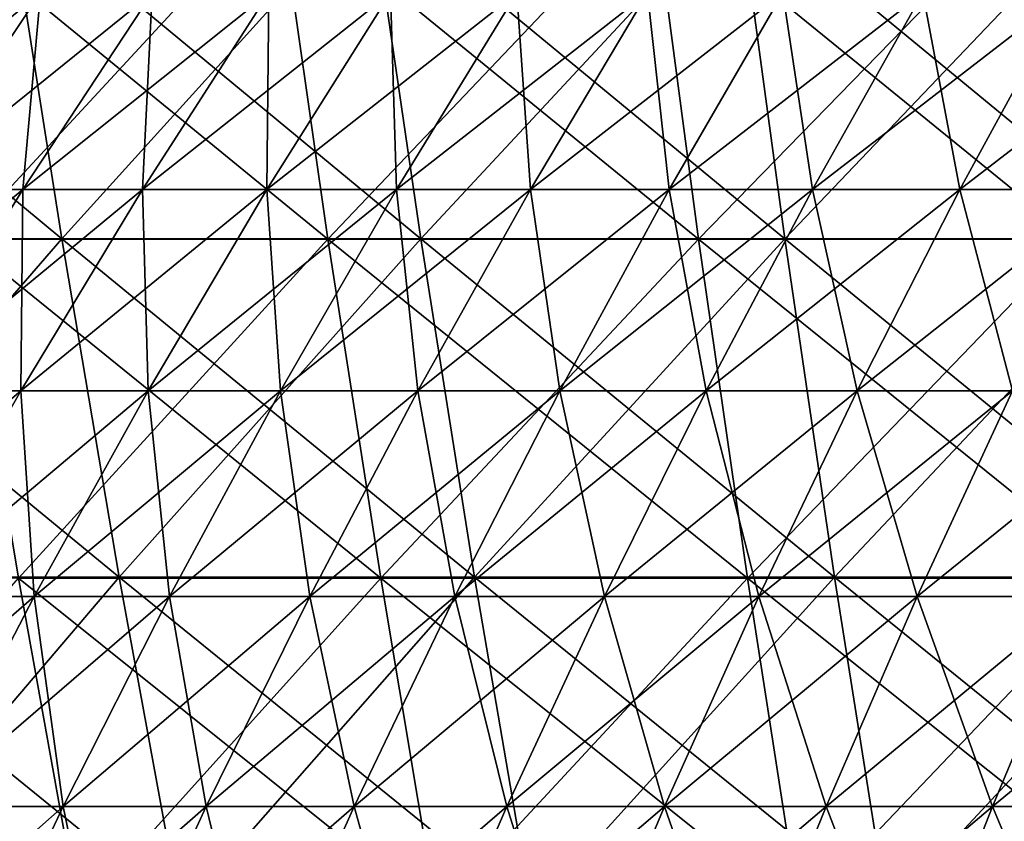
# Model space of a CAD drawing. Header units: millimetres. Extents: x -125 to 125, y -45 to 4025.
# Tile 403 of 656: x -48 to -39, y 3975 to 3982. Entities that reach past the tile are written whole.
import ezdxf

# ---------------------------------------------------------------- set-up
doc = ezdxf.new("R2010")
doc.units = ezdxf.units.MM
doc.header["$LTSCALE"] = 6.999206
for name, color, linetype in [('21', 7, 'CONTINUOUS'), ('22', 7, 'CONTINUOUS'), ('23', 7, 'CONTINUOUS'), ('24', 7, 'CONTINUOUS'), ('26', 7, 'CONTINUOUS'), ('27', 7, 'CONTINUOUS')]:
    doc.layers.add(name, color=color, linetype=linetype)

msp = doc.modelspace()

# ---------------------------------------------------------------- linework, layer by layer
at = {"layer": '21', "color": 7, "linetype": 'CONTINUOUS'}
for points in [[(-48.7671, 3980.1548, 105.9985), (-45.4797, 3980.1548, 107.45), (-49.2415, 3983.2282, 107.0299), (-48.7671, 3980.1548, 105.9985)], [(-49.2415, 3983.2282, 107.0299), (-45.4797, 3980.1548, 107.45), (-45.9222, 3983.2282, 108.4955), (-49.2415, 3983.2282, 107.0299)], [(-45.4797, 3980.1548, 107.45), (-42.1492, 3980.1548, 108.7996), (-45.9222, 3983.2282, 108.4955), (-45.4797, 3980.1548, 107.45)], [(-45.9222, 3983.2282, 108.4955), (-42.1492, 3980.1548, 108.7996), (-42.5593, 3983.2282, 109.8582), (-45.9222, 3983.2282, 108.4955)], [(-42.1492, 3980.1548, 108.7996), (-38.7787, 3980.1548, 110.046), (-42.5593, 3983.2282, 109.8582), (-42.1492, 3980.1548, 108.7996)], [(-42.5593, 3983.2282, 109.8582), (-38.7787, 3980.1548, 110.046), (-39.156, 3983.2282, 111.1167), (-42.5593, 3983.2282, 109.8582)], [(-48.2591, 3977.1122, 104.8943), (-45.0059, 3977.1122, 106.3307), (-48.7671, 3980.1548, 105.9985), (-48.2591, 3977.1122, 104.8943)], [(-48.7671, 3980.1548, 105.9985), (-45.0059, 3977.1122, 106.3307), (-45.4797, 3980.1548, 107.45), (-48.7671, 3980.1548, 105.9985)], [(-45.0059, 3977.1122, 106.3307), (-41.7101, 3977.1122, 107.6663), (-45.4797, 3980.1548, 107.45), (-45.0059, 3977.1122, 106.3307)], [(-45.4797, 3980.1548, 107.45), (-41.7101, 3977.1122, 107.6663), (-42.1492, 3980.1548, 108.7996), (-45.4797, 3980.1548, 107.45)], [(-41.7101, 3977.1122, 107.6663), (-38.3748, 3977.1122, 108.8997), (-42.1492, 3980.1548, 108.7996), (-41.7101, 3977.1122, 107.6663)], [(-42.1492, 3980.1548, 108.7996), (-38.3748, 3977.1122, 108.8997), (-38.7787, 3980.1548, 110.046), (-42.1492, 3980.1548, 108.7996)], [(-50.8893, 3974.1025, 102.1994), (-47.7179, 3974.1025, 103.7181), (-51.4664, 3977.1122, 103.3584), (-50.8893, 3974.1025, 102.1994)], [(-51.4664, 3977.1122, 103.3584), (-47.7179, 3974.1025, 103.7181), (-48.2591, 3977.1122, 104.8943), (-51.4664, 3977.1122, 103.3584)], [(-47.7179, 3974.1025, 103.7181), (-44.5013, 3974.1025, 105.1384), (-48.2591, 3977.1122, 104.8943), (-47.7179, 3974.1025, 103.7181)], [(-48.2591, 3977.1122, 104.8943), (-44.5013, 3974.1025, 105.1384), (-45.0059, 3977.1122, 106.3307), (-48.2591, 3977.1122, 104.8943)], [(-44.5013, 3974.1025, 105.1384), (-41.2424, 3974.1025, 106.4589), (-45.0059, 3977.1122, 106.3307), (-44.5013, 3974.1025, 105.1384)], [(-45.0059, 3977.1122, 106.3307), (-41.2424, 3974.1025, 106.4589), (-41.7101, 3977.1122, 107.6663), (-45.0059, 3977.1122, 106.3307)], [(-41.2424, 3974.1025, 106.4589), (-37.9444, 3974.1025, 107.6785), (-41.7101, 3977.1122, 107.6663), (-41.2424, 3974.1025, 106.4589)], [(-41.7101, 3977.1122, 107.6663), (-37.9444, 3974.1025, 107.6785), (-38.3748, 3977.1122, 108.8997), (-41.7101, 3977.1122, 107.6663)]]:
    msp.add_3dface(points, dxfattribs=at)
at = {"layer": '22', "color": 7, "linetype": 'CONTINUOUS'}
for points in [[(-45.9222, 3983.2282, -108.4955), (-48.7671, 3980.1548, -105.9985), (-49.2415, 3983.2282, -107.0299), (-45.9222, 3983.2282, -108.4955)], [(-45.4797, 3980.1548, -107.45), (-48.7671, 3980.1548, -105.9985), (-45.9222, 3983.2282, -108.4955), (-45.4797, 3980.1548, -107.45)], [(-42.5593, 3983.2282, -109.8582), (-45.4797, 3980.1548, -107.45), (-45.9222, 3983.2282, -108.4955), (-42.5593, 3983.2282, -109.8582)], [(-42.1492, 3980.1548, -108.7996), (-45.4797, 3980.1548, -107.45), (-42.5593, 3983.2282, -109.8582), (-42.1492, 3980.1548, -108.7996)], [(-39.156, 3983.2282, -111.1167), (-42.1492, 3980.1548, -108.7996), (-42.5593, 3983.2282, -109.8582), (-39.156, 3983.2282, -111.1167)], [(-38.7787, 3980.1548, -110.046), (-42.1492, 3980.1548, -108.7996), (-39.156, 3983.2282, -111.1167), (-38.7787, 3980.1548, -110.046)], [(-45.4797, 3980.1548, -107.45), (-48.2591, 3977.1122, -104.8943), (-48.7671, 3980.1548, -105.9985), (-45.4797, 3980.1548, -107.45)], [(-45.0059, 3977.1122, -106.3307), (-48.2591, 3977.1122, -104.8943), (-45.4797, 3980.1548, -107.45), (-45.0059, 3977.1122, -106.3307)], [(-42.1492, 3980.1548, -108.7996), (-45.0059, 3977.1122, -106.3307), (-45.4797, 3980.1548, -107.45), (-42.1492, 3980.1548, -108.7996)], [(-41.7101, 3977.1122, -107.6663), (-45.0059, 3977.1122, -106.3307), (-42.1492, 3980.1548, -108.7996), (-41.7101, 3977.1122, -107.6663)], [(-38.7787, 3980.1548, -110.046), (-41.7101, 3977.1122, -107.6663), (-42.1492, 3980.1548, -108.7996), (-38.7787, 3980.1548, -110.046)], [(-38.3748, 3977.1122, -108.8997), (-41.7101, 3977.1122, -107.6663), (-38.7787, 3980.1548, -110.046), (-38.3748, 3977.1122, -108.8997)], [(-47.7179, 3974.1025, -103.7181), (-50.8893, 3974.1025, -102.1994), (-48.2591, 3977.1122, -104.8943), (-47.7179, 3974.1025, -103.7181)], [(-45.0059, 3977.1122, -106.3307), (-47.7179, 3974.1025, -103.7181), (-48.2591, 3977.1122, -104.8943), (-45.0059, 3977.1122, -106.3307)], [(-44.5013, 3974.1025, -105.1384), (-47.7179, 3974.1025, -103.7181), (-45.0059, 3977.1122, -106.3307), (-44.5013, 3974.1025, -105.1384)], [(-41.7101, 3977.1122, -107.6663), (-44.5013, 3974.1025, -105.1384), (-45.0059, 3977.1122, -106.3307), (-41.7101, 3977.1122, -107.6663)], [(-41.2424, 3974.1025, -106.4589), (-44.5013, 3974.1025, -105.1384), (-41.7101, 3977.1122, -107.6663), (-41.2424, 3974.1025, -106.4589)], [(-38.3748, 3977.1122, -108.8997), (-41.2424, 3974.1025, -106.4589), (-41.7101, 3977.1122, -107.6663), (-38.3748, 3977.1122, -108.8997)], [(-37.9444, 3974.1025, -107.6785), (-41.2424, 3974.1025, -106.4589), (-38.3748, 3977.1122, -108.8997), (-37.9444, 3974.1025, -107.6785)]]:
    msp.add_3dface(points, dxfattribs=at)
at = {"layer": '23', "color": 7, "linetype": 'CONTINUOUS'}
for points in [[(-51.0525, 3980.158, -102.5272), (-47.871, 3980.158, -104.0508), (-51.5671, 3983.2267, -103.5607), (-51.0525, 3980.158, -102.5272)], [(-51.5671, 3983.2267, -103.5607), (-47.871, 3980.158, -104.0508), (-48.3535, 3983.2267, -105.0996), (-51.5671, 3983.2267, -103.5607)], [(-47.871, 3980.158, -104.0508), (-44.644, 3980.158, -105.4756), (-48.3535, 3983.2267, -105.0996), (-47.871, 3980.158, -104.0508)], [(-48.3535, 3983.2267, -105.0996), (-44.644, 3980.158, -105.4756), (-45.094, 3983.2267, -106.5388), (-48.3535, 3983.2267, -105.0996)], [(-44.644, 3980.158, -105.4756), (-41.3747, 3980.158, -106.8004), (-45.094, 3983.2267, -106.5388), (-44.644, 3980.158, -105.4756)], [(-45.094, 3983.2267, -106.5388), (-41.3747, 3980.158, -106.8004), (-41.7918, 3983.2267, -107.877), (-45.094, 3983.2267, -106.5388)], [(-41.3747, 3980.158, -106.8004), (-38.0662, 3980.158, -108.0239), (-41.7918, 3983.2267, -107.877), (-41.3747, 3980.158, -106.8004)], [(-41.7918, 3983.2267, -107.877), (-38.0662, 3980.158, -108.0239), (-38.4499, 3983.2267, -109.1128), (-41.7918, 3983.2267, -107.877)], [(-50.5016, 3977.1211, -101.4209), (-47.3544, 3977.1211, -102.928), (-51.0525, 3980.158, -102.5272), (-50.5016, 3977.1211, -101.4209)], [(-51.0525, 3980.158, -102.5272), (-47.3544, 3977.1211, -102.928), (-47.871, 3980.158, -104.0508), (-51.0525, 3980.158, -102.5272)], [(-47.3544, 3977.1211, -102.928), (-44.1623, 3977.1211, -104.3375), (-47.871, 3980.158, -104.0508), (-47.3544, 3977.1211, -102.928)], [(-47.871, 3980.158, -104.0508), (-44.1623, 3977.1211, -104.3375), (-44.644, 3980.158, -105.4756), (-47.871, 3980.158, -104.0508)], [(-44.1623, 3977.1211, -104.3375), (-40.9282, 3977.1211, -105.648), (-44.644, 3980.158, -105.4756), (-44.1623, 3977.1211, -104.3375)], [(-44.644, 3980.158, -105.4756), (-40.9282, 3977.1211, -105.648), (-41.3747, 3980.158, -106.8004), (-44.644, 3980.158, -105.4756)], [(-40.9282, 3977.1211, -105.648), (-37.6554, 3977.1211, -106.8582), (-41.3747, 3980.158, -106.8004), (-40.9282, 3977.1211, -105.648)], [(-41.3747, 3980.158, -106.8004), (-37.6554, 3977.1211, -106.8582), (-38.0662, 3980.158, -108.0239), (-41.3747, 3980.158, -106.8004)], [(-49.9148, 3974.1183, -100.2425), (-46.8042, 3974.1183, -101.7321), (-50.5016, 3977.1211, -101.4209), (-49.9148, 3974.1183, -100.2425)], [(-50.5016, 3977.1211, -101.4209), (-46.8042, 3974.1183, -101.7321), (-47.3544, 3977.1211, -102.928), (-50.5016, 3977.1211, -101.4209)], [(-46.8042, 3974.1183, -101.7321), (-43.6491, 3974.1183, -103.1252), (-47.3544, 3977.1211, -102.928), (-46.8042, 3974.1183, -101.7321)], [(-47.3544, 3977.1211, -102.928), (-43.6491, 3974.1183, -103.1252), (-44.1623, 3977.1211, -104.3375), (-47.3544, 3977.1211, -102.928)], [(-43.6491, 3974.1183, -103.1252), (-40.4527, 3974.1183, -104.4205), (-44.1623, 3977.1211, -104.3375), (-43.6491, 3974.1183, -103.1252)], [(-44.1623, 3977.1211, -104.3375), (-40.4527, 3974.1183, -104.4205), (-40.9282, 3977.1211, -105.648), (-44.1623, 3977.1211, -104.3375)], [(-40.4527, 3974.1183, -104.4205), (-37.2179, 3974.1183, -105.6167), (-40.9282, 3977.1211, -105.648), (-40.4527, 3974.1183, -104.4205)], [(-40.9282, 3977.1211, -105.648), (-37.2179, 3974.1183, -105.6167), (-37.6554, 3977.1211, -106.8582), (-40.9282, 3977.1211, -105.648)]]:
    msp.add_3dface(points, dxfattribs=at)
at = {"layer": '24', "color": 7, "linetype": 'CONTINUOUS'}
for points in [[(-47.871, 3980.158, 104.0508), (-51.0525, 3980.158, 102.5272), (-48.3535, 3983.2267, 105.0996), (-47.871, 3980.158, 104.0508)], [(-45.094, 3983.2267, 106.5388), (-47.871, 3980.158, 104.0508), (-48.3535, 3983.2267, 105.0996), (-45.094, 3983.2267, 106.5388)], [(-44.644, 3980.158, 105.4756), (-47.871, 3980.158, 104.0508), (-45.094, 3983.2267, 106.5388), (-44.644, 3980.158, 105.4756)], [(-41.7918, 3983.2267, 107.877), (-44.644, 3980.158, 105.4756), (-45.094, 3983.2267, 106.5388), (-41.7918, 3983.2267, 107.877)], [(-41.3747, 3980.158, 106.8004), (-44.644, 3980.158, 105.4756), (-41.7918, 3983.2267, 107.877), (-41.3747, 3980.158, 106.8004)], [(-38.4499, 3983.2267, 109.1128), (-41.3747, 3980.158, 106.8004), (-41.7918, 3983.2267, 107.877), (-38.4499, 3983.2267, 109.1128)], [(-38.0662, 3980.158, 108.0239), (-41.3747, 3980.158, 106.8004), (-38.4499, 3983.2267, 109.1128), (-38.0662, 3980.158, 108.0239)], [(-47.871, 3980.158, 104.0508), (-50.5016, 3977.1211, 101.4209), (-51.0525, 3980.158, 102.5272), (-47.871, 3980.158, 104.0508)], [(-47.3544, 3977.1211, 102.928), (-50.5016, 3977.1211, 101.4209), (-47.871, 3980.158, 104.0508), (-47.3544, 3977.1211, 102.928)], [(-44.644, 3980.158, 105.4756), (-47.3544, 3977.1211, 102.928), (-47.871, 3980.158, 104.0508), (-44.644, 3980.158, 105.4756)], [(-44.1623, 3977.1211, 104.3375), (-47.3544, 3977.1211, 102.928), (-44.644, 3980.158, 105.4756), (-44.1623, 3977.1211, 104.3375)], [(-41.3747, 3980.158, 106.8004), (-44.1623, 3977.1211, 104.3375), (-44.644, 3980.158, 105.4756), (-41.3747, 3980.158, 106.8004)], [(-40.9282, 3977.1211, 105.648), (-44.1623, 3977.1211, 104.3375), (-41.3747, 3980.158, 106.8004), (-40.9282, 3977.1211, 105.648)], [(-38.0662, 3980.158, 108.0239), (-40.9282, 3977.1211, 105.648), (-41.3747, 3980.158, 106.8004), (-38.0662, 3980.158, 108.0239)], [(-37.6554, 3977.1211, 106.8582), (-40.9282, 3977.1211, 105.648), (-38.0662, 3980.158, 108.0239), (-37.6554, 3977.1211, 106.8582)], [(-47.3544, 3977.1211, 102.928), (-49.9148, 3974.1183, 100.2425), (-50.5016, 3977.1211, 101.4209), (-47.3544, 3977.1211, 102.928)], [(-46.8042, 3974.1183, 101.7321), (-49.9148, 3974.1183, 100.2425), (-47.3544, 3977.1211, 102.928), (-46.8042, 3974.1183, 101.7321)], [(-44.1623, 3977.1211, 104.3375), (-46.8042, 3974.1183, 101.7321), (-47.3544, 3977.1211, 102.928), (-44.1623, 3977.1211, 104.3375)], [(-43.6491, 3974.1183, 103.1252), (-46.8042, 3974.1183, 101.7321), (-44.1623, 3977.1211, 104.3375), (-43.6491, 3974.1183, 103.1252)], [(-40.9282, 3977.1211, 105.648), (-43.6491, 3974.1183, 103.1252), (-44.1623, 3977.1211, 104.3375), (-40.9282, 3977.1211, 105.648)], [(-40.4527, 3974.1183, 104.4205), (-43.6491, 3974.1183, 103.1252), (-40.9282, 3977.1211, 105.648), (-40.4527, 3974.1183, 104.4205)], [(-37.6554, 3977.1211, 106.8582), (-40.4527, 3974.1183, 104.4205), (-40.9282, 3977.1211, 105.648), (-37.6554, 3977.1211, 106.8582)], [(-37.2179, 3974.1183, 105.6167), (-40.4527, 3974.1183, 104.4205), (-37.6554, 3977.1211, 106.8582), (-37.2179, 3974.1183, 105.6167)]]:
    msp.add_3dface(points, dxfattribs=at)
at = {"layer": '26', "color": 7, "linetype": 'CONTINUOUS'}
for points in [[(-49.2486, 3980.6022, 32.6333), (-48.2203, 3980.6022, 34.1344), (-48.0617, 3982.3672, 31.8468), (-49.2486, 3980.6022, 32.6333)], [(-49.0196, 3982.3672, 30.3517), (-49.2486, 3980.6022, 32.6333), (-48.0617, 3982.3672, 31.8468), (-49.0196, 3982.3672, 30.3517)], [(-48.2203, 3980.6022, 34.1344), (-47.1463, 3980.6022, 35.6032), (-47.0582, 3982.3672, 33.3118), (-48.2203, 3980.6022, 34.1344)], [(-48.0617, 3982.3672, 31.8468), (-48.2203, 3980.6022, 34.1344), (-47.0582, 3982.3672, 33.3118), (-48.0617, 3982.3672, 31.8468)], [(-47.1463, 3980.6022, 35.6032), (-46.0275, 3980.6022, 37.0382), (-46.01, 3982.3672, 34.7451), (-47.1463, 3980.6022, 35.6032)], [(-47.0582, 3982.3672, 33.3118), (-47.1463, 3980.6022, 35.6032), (-46.01, 3982.3672, 34.7451), (-47.0582, 3982.3672, 33.3118)], [(-46.0275, 3980.6022, 37.0382), (-44.8651, 3980.6022, 38.438), (-44.9182, 3982.3672, 36.1455), (-46.0275, 3980.6022, 37.0382)], [(-46.01, 3982.3672, 34.7451), (-46.0275, 3980.6022, 37.0382), (-44.9182, 3982.3672, 36.1455), (-46.01, 3982.3672, 34.7451)], [(-44.9182, 3982.3672, 36.1455), (-44.8651, 3980.6022, 38.438), (-43.7838, 3982.3672, 37.5117), (-44.9182, 3982.3672, 36.1455)], [(-44.8651, 3980.6022, 38.438), (-43.6601, 3980.6022, 39.8014), (-43.7838, 3982.3672, 37.5117), (-44.8651, 3980.6022, 38.438)], [(-43.7838, 3982.3672, 37.5117), (-43.6601, 3980.6022, 39.8014), (-42.6079, 3982.3672, 38.8422), (-43.7838, 3982.3672, 37.5117)], [(-43.6601, 3980.6022, 39.8014), (-42.4137, 3980.6022, 41.1271), (-42.6079, 3982.3672, 38.8422), (-43.6601, 3980.6022, 39.8014)], [(-42.6079, 3982.3672, 38.8422), (-42.4137, 3980.6022, 41.1271), (-41.3915, 3982.3672, 40.1359), (-42.6079, 3982.3672, 38.8422)], [(-42.4137, 3980.6022, 41.1271), (-41.1271, 3980.6022, 42.4137), (-41.3915, 3982.3672, 40.1359), (-42.4137, 3980.6022, 41.1271)], [(-41.3915, 3982.3672, 40.1359), (-41.1271, 3980.6022, 42.4137), (-40.1359, 3982.3672, 41.3915), (-41.3915, 3982.3672, 40.1359)], [(-41.1271, 3980.6022, 42.4137), (-39.8014, 3980.6022, 43.6601), (-40.1359, 3982.3672, 41.3915), (-41.1271, 3980.6022, 42.4137)], [(-40.1359, 3982.3672, 41.3915), (-39.8014, 3980.6022, 43.6601), (-38.8422, 3982.3672, 42.6079), (-40.1359, 3982.3672, 41.3915)], [(-39.8014, 3980.6022, 43.6601), (-38.438, 3980.6022, 44.8651), (-38.8422, 3982.3672, 42.6079), (-39.8014, 3980.6022, 43.6601)], [(-49.3384, 3978.7949, 34.9259), (-48.2394, 3978.7949, 36.4287), (-48.2203, 3980.6022, 34.1344), (-49.3384, 3978.7949, 34.9259)], [(-49.2486, 3980.6022, 32.6333), (-49.3384, 3978.7949, 34.9259), (-48.2203, 3980.6022, 34.1344), (-49.2486, 3980.6022, 32.6333)], [(-48.2394, 3978.7949, 36.4287), (-47.0947, 3978.7949, 37.897), (-47.1463, 3980.6022, 35.6032), (-48.2394, 3978.7949, 36.4287)], [(-48.2203, 3980.6022, 34.1344), (-48.2394, 3978.7949, 36.4287), (-47.1463, 3980.6022, 35.6032), (-48.2203, 3980.6022, 34.1344)], [(-47.1463, 3980.6022, 35.6032), (-47.0947, 3978.7949, 37.897), (-46.0275, 3980.6022, 37.0382), (-47.1463, 3980.6022, 35.6032)], [(-47.0947, 3978.7949, 37.897), (-45.9053, 3978.7949, 39.3293), (-46.0275, 3980.6022, 37.0382), (-47.0947, 3978.7949, 37.897)], [(-46.0275, 3980.6022, 37.0382), (-45.9053, 3978.7949, 39.3293), (-44.8651, 3980.6022, 38.438), (-46.0275, 3980.6022, 37.0382)], [(-45.9053, 3978.7949, 39.3293), (-44.6724, 3978.7949, 40.7243), (-44.8651, 3980.6022, 38.438), (-45.9053, 3978.7949, 39.3293)], [(-44.8651, 3980.6022, 38.438), (-44.6724, 3978.7949, 40.7243), (-43.6601, 3980.6022, 39.8014), (-44.8651, 3980.6022, 38.438)], [(-44.6724, 3978.7949, 40.7243), (-43.3971, 3978.7949, 42.0807), (-43.6601, 3980.6022, 39.8014), (-44.6724, 3978.7949, 40.7243)], [(-43.6601, 3980.6022, 39.8014), (-43.3971, 3978.7949, 42.0807), (-42.4137, 3980.6022, 41.1271), (-43.6601, 3980.6022, 39.8014)], [(-43.3971, 3978.7949, 42.0807), (-42.0807, 3978.7949, 43.3971), (-42.4137, 3980.6022, 41.1271), (-43.3971, 3978.7949, 42.0807)], [(-42.4137, 3980.6022, 41.1271), (-42.0807, 3978.7949, 43.3971), (-41.1271, 3980.6022, 42.4137), (-42.4137, 3980.6022, 41.1271)], [(-42.0807, 3978.7949, 43.3971), (-40.7243, 3978.7949, 44.6724), (-41.1271, 3980.6022, 42.4137), (-42.0807, 3978.7949, 43.3971)], [(-41.1271, 3980.6022, 42.4137), (-40.7243, 3978.7949, 44.6724), (-39.8014, 3980.6022, 43.6601), (-41.1271, 3980.6022, 42.4137)], [(-40.7243, 3978.7949, 44.6724), (-39.3293, 3978.7949, 45.9053), (-39.8014, 3980.6022, 43.6601), (-40.7243, 3978.7949, 44.6724)], [(-39.8014, 3980.6022, 43.6601), (-39.3293, 3978.7949, 45.9053), (-38.438, 3980.6022, 44.8651), (-39.8014, 3980.6022, 43.6601)], [(-49.3384, 3978.7949, 34.9259), (-49.2885, 3976.947, 37.2209), (-48.2394, 3978.7949, 36.4287), (-49.3384, 3978.7949, 34.9259)], [(-49.2885, 3976.947, 37.2209), (-48.1189, 3976.947, 38.7211), (-48.2394, 3978.7949, 36.4287), (-49.2885, 3976.947, 37.2209)], [(-48.2394, 3978.7949, 36.4287), (-48.1189, 3976.947, 38.7211), (-47.0947, 3978.7949, 37.897), (-48.2394, 3978.7949, 36.4287)], [(-48.1189, 3976.947, 38.7211), (-46.9036, 3976.947, 40.1846), (-47.0947, 3978.7949, 37.897), (-48.1189, 3976.947, 38.7211)], [(-47.0947, 3978.7949, 37.897), (-46.9036, 3976.947, 40.1846), (-45.9053, 3978.7949, 39.3293), (-47.0947, 3978.7949, 37.897)], [(-46.9036, 3976.947, 40.1846), (-45.6439, 3976.947, 41.6099), (-45.9053, 3978.7949, 39.3293), (-46.9036, 3976.947, 40.1846)], [(-45.9053, 3978.7949, 39.3293), (-45.6439, 3976.947, 41.6099), (-44.6724, 3978.7949, 40.7243), (-45.9053, 3978.7949, 39.3293)], [(-45.6439, 3976.947, 41.6099), (-44.3409, 3976.947, 42.9958), (-44.6724, 3978.7949, 40.7243), (-45.6439, 3976.947, 41.6099)], [(-44.6724, 3978.7949, 40.7243), (-44.3409, 3976.947, 42.9958), (-43.3971, 3978.7949, 42.0807), (-44.6724, 3978.7949, 40.7243)], [(-44.3409, 3976.947, 42.9958), (-42.9958, 3976.947, 44.3409), (-43.3971, 3978.7949, 42.0807), (-44.3409, 3976.947, 42.9958)], [(-43.3971, 3978.7949, 42.0807), (-42.9958, 3976.947, 44.3409), (-42.0807, 3978.7949, 43.3971), (-43.3971, 3978.7949, 42.0807)], [(-42.9958, 3976.947, 44.3409), (-41.6099, 3976.947, 45.6439), (-42.0807, 3978.7949, 43.3971), (-42.9958, 3976.947, 44.3409)], [(-42.0807, 3978.7949, 43.3971), (-41.6099, 3976.947, 45.6439), (-40.7243, 3978.7949, 44.6724), (-42.0807, 3978.7949, 43.3971)], [(-41.6099, 3976.947, 45.6439), (-40.1846, 3976.947, 46.9036), (-40.7243, 3978.7949, 44.6724), (-41.6099, 3976.947, 45.6439)], [(-40.7243, 3978.7949, 44.6724), (-40.1846, 3976.947, 46.9036), (-39.3293, 3978.7949, 45.9053), (-40.7243, 3978.7949, 44.6724)], [(-40.1846, 3976.947, 46.9036), (-38.7211, 3976.947, 48.1189), (-39.3293, 3978.7949, 45.9053), (-40.1846, 3976.947, 46.9036)], [(-49.2885, 3976.947, 37.2209), (-49.099, 3975.0603, 39.5098), (-48.1189, 3976.947, 38.7211), (-49.2885, 3976.947, 37.2209)], [(-49.099, 3975.0603, 39.5098), (-47.859, 3975.0603, 41.0031), (-48.1189, 3976.947, 38.7211), (-49.099, 3975.0603, 39.5098)], [(-48.1189, 3976.947, 38.7211), (-47.859, 3975.0603, 41.0031), (-46.9036, 3976.947, 40.1846), (-48.1189, 3976.947, 38.7211)], [(-47.859, 3975.0603, 41.0031), (-46.5736, 3975.0603, 42.4575), (-46.9036, 3976.947, 40.1846), (-47.859, 3975.0603, 41.0031)], [(-46.9036, 3976.947, 40.1846), (-46.5736, 3975.0603, 42.4575), (-45.6439, 3976.947, 41.6099), (-46.9036, 3976.947, 40.1846)], [(-46.5736, 3975.0603, 42.4575), (-45.2441, 3975.0603, 43.8716), (-45.6439, 3976.947, 41.6099), (-46.5736, 3975.0603, 42.4575)], [(-45.6439, 3976.947, 41.6099), (-45.2441, 3975.0603, 43.8716), (-44.3409, 3976.947, 42.9958), (-45.6439, 3976.947, 41.6099)], [(-45.2441, 3975.0603, 43.8716), (-43.8716, 3975.0603, 45.2441), (-44.3409, 3976.947, 42.9958), (-45.2441, 3975.0603, 43.8716)], [(-44.3409, 3976.947, 42.9958), (-43.8716, 3975.0603, 45.2441), (-42.9958, 3976.947, 44.3409), (-44.3409, 3976.947, 42.9958)], [(-43.8716, 3975.0603, 45.2441), (-42.4575, 3975.0603, 46.5736), (-42.9958, 3976.947, 44.3409), (-43.8716, 3975.0603, 45.2441)], [(-42.9958, 3976.947, 44.3409), (-42.4575, 3975.0603, 46.5736), (-41.6099, 3976.947, 45.6439), (-42.9958, 3976.947, 44.3409)], [(-42.4575, 3975.0603, 46.5736), (-41.0031, 3975.0603, 47.859), (-41.6099, 3976.947, 45.6439), (-42.4575, 3975.0603, 46.5736)], [(-41.6099, 3976.947, 45.6439), (-41.0031, 3975.0603, 47.859), (-40.1846, 3976.947, 46.9036), (-41.6099, 3976.947, 45.6439)], [(-41.0031, 3975.0603, 47.859), (-39.5098, 3975.0603, 49.099), (-40.1846, 3976.947, 46.9036), (-41.0031, 3975.0603, 47.859)], [(-40.1846, 3976.947, 46.9036), (-39.5098, 3975.0603, 49.099), (-38.7211, 3976.947, 48.1189), (-40.1846, 3976.947, 46.9036)], [(-39.5098, 3975.0603, 49.099), (-37.9791, 3975.0603, 50.2924), (-38.7211, 3976.947, 48.1189), (-39.5098, 3975.0603, 49.099)], [(-49.099, 3975.0603, 39.5098), (-48.7707, 3973.1363, 41.7842), (-47.859, 3975.0603, 41.0031), (-49.099, 3975.0603, 39.5098)], [(-48.7707, 3973.1363, 41.7842), (-47.4608, 3973.1363, 43.2662), (-47.859, 3975.0603, 41.0031), (-48.7707, 3973.1363, 41.7842)], [(-47.859, 3975.0603, 41.0031), (-47.4608, 3973.1363, 43.2662), (-46.5736, 3975.0603, 42.4575), (-47.859, 3975.0603, 41.0031)], [(-47.4608, 3973.1363, 43.2662), (-46.1059, 3973.1363, 44.7073), (-46.5736, 3975.0603, 42.4575), (-47.4608, 3973.1363, 43.2662)], [(-46.5736, 3975.0603, 42.4575), (-46.1059, 3973.1363, 44.7073), (-45.2441, 3975.0603, 43.8716), (-46.5736, 3975.0603, 42.4575)], [(-46.1059, 3973.1363, 44.7073), (-44.7073, 3973.1363, 46.1059), (-45.2441, 3975.0603, 43.8716), (-46.1059, 3973.1363, 44.7073)], [(-45.2441, 3975.0603, 43.8716), (-44.7073, 3973.1363, 46.1059), (-43.8716, 3975.0603, 45.2441), (-45.2441, 3975.0603, 43.8716)], [(-44.7073, 3973.1363, 46.1059), (-43.2662, 3973.1363, 47.4608), (-43.8716, 3975.0603, 45.2441), (-44.7073, 3973.1363, 46.1059)], [(-43.8716, 3975.0603, 45.2441), (-43.2662, 3973.1363, 47.4608), (-42.4575, 3975.0603, 46.5736), (-43.8716, 3975.0603, 45.2441)], [(-43.2662, 3973.1363, 47.4608), (-41.7842, 3973.1363, 48.7707), (-42.4575, 3975.0603, 46.5736), (-43.2662, 3973.1363, 47.4608)], [(-42.4575, 3975.0603, 46.5736), (-41.7842, 3973.1363, 48.7707), (-41.0031, 3975.0603, 47.859), (-42.4575, 3975.0603, 46.5736)], [(-41.7842, 3973.1363, 48.7707), (-40.2625, 3973.1363, 50.0343), (-41.0031, 3975.0603, 47.859), (-41.7842, 3973.1363, 48.7707)], [(-41.0031, 3975.0603, 47.859), (-40.2625, 3973.1363, 50.0343), (-39.5098, 3975.0603, 49.099), (-41.0031, 3975.0603, 47.859)], [(-40.2625, 3973.1363, 50.0343), (-38.7025, 3973.1363, 51.2505), (-39.5098, 3975.0603, 49.099), (-40.2625, 3973.1363, 50.0343)], [(-39.5098, 3975.0603, 49.099), (-38.7025, 3973.1363, 51.2505), (-37.9791, 3975.0603, 50.2924), (-39.5098, 3975.0603, 49.099)]]:
    msp.add_3dface(points, dxfattribs=at)
at = {"layer": '27', "color": 7, "linetype": 'CONTINUOUS'}
for points in [[(-49.2486, 3980.6022, -32.6333), (-50.2302, 3980.6022, -31.1012), (-48.0617, 3982.3672, -31.8468), (-49.2486, 3980.6022, -32.6333)], [(-48.0617, 3982.3672, -31.8468), (-50.2302, 3980.6022, -31.1012), (-49.0196, 3982.3672, -30.3517), (-48.0617, 3982.3672, -31.8468)], [(-48.2203, 3980.6022, -34.1344), (-49.2486, 3980.6022, -32.6333), (-47.0582, 3982.3672, -33.3118), (-48.2203, 3980.6022, -34.1344)], [(-47.0582, 3982.3672, -33.3118), (-49.2486, 3980.6022, -32.6333), (-48.0617, 3982.3672, -31.8468), (-47.0582, 3982.3672, -33.3118)], [(-47.1463, 3980.6022, -35.6032), (-48.2203, 3980.6022, -34.1344), (-46.01, 3982.3672, -34.7451), (-47.1463, 3980.6022, -35.6032)], [(-46.01, 3982.3672, -34.7451), (-48.2203, 3980.6022, -34.1344), (-47.0582, 3982.3672, -33.3118), (-46.01, 3982.3672, -34.7451)], [(-46.0275, 3980.6022, -37.0382), (-47.1463, 3980.6022, -35.6032), (-44.9182, 3982.3672, -36.1455), (-46.0275, 3980.6022, -37.0382)], [(-44.9182, 3982.3672, -36.1455), (-47.1463, 3980.6022, -35.6032), (-46.01, 3982.3672, -34.7451), (-44.9182, 3982.3672, -36.1455)], [(-44.8651, 3980.6022, -38.438), (-46.0275, 3980.6022, -37.0382), (-43.7838, 3982.3672, -37.5117), (-44.8651, 3980.6022, -38.438)], [(-43.7838, 3982.3672, -37.5117), (-46.0275, 3980.6022, -37.0382), (-44.9182, 3982.3672, -36.1455), (-43.7838, 3982.3672, -37.5117)], [(-43.6601, 3980.6022, -39.8014), (-44.8651, 3980.6022, -38.438), (-42.6079, 3982.3672, -38.8422), (-43.6601, 3980.6022, -39.8014)], [(-42.6079, 3982.3672, -38.8422), (-44.8651, 3980.6022, -38.438), (-43.7838, 3982.3672, -37.5117), (-42.6079, 3982.3672, -38.8422)], [(-42.4137, 3980.6022, -41.1271), (-43.6601, 3980.6022, -39.8014), (-41.3915, 3982.3672, -40.1359), (-42.4137, 3980.6022, -41.1271)], [(-41.3915, 3982.3672, -40.1359), (-43.6601, 3980.6022, -39.8014), (-42.6079, 3982.3672, -38.8422), (-41.3915, 3982.3672, -40.1359)], [(-41.1271, 3980.6022, -42.4137), (-42.4137, 3980.6022, -41.1271), (-40.1359, 3982.3672, -41.3915), (-41.1271, 3980.6022, -42.4137)], [(-40.1359, 3982.3672, -41.3915), (-42.4137, 3980.6022, -41.1271), (-41.3915, 3982.3672, -40.1359), (-40.1359, 3982.3672, -41.3915)], [(-39.8014, 3980.6022, -43.6601), (-41.1271, 3980.6022, -42.4137), (-38.8422, 3982.3672, -42.6079), (-39.8014, 3980.6022, -43.6601)], [(-38.8422, 3982.3672, -42.6079), (-41.1271, 3980.6022, -42.4137), (-40.1359, 3982.3672, -41.3915), (-38.8422, 3982.3672, -42.6079)], [(-38.438, 3980.6022, -44.8651), (-39.8014, 3980.6022, -43.6601), (-37.5117, 3982.3672, -43.7838), (-38.438, 3980.6022, -44.8651)], [(-37.5117, 3982.3672, -43.7838), (-39.8014, 3980.6022, -43.6601), (-38.8422, 3982.3672, -42.6079), (-37.5117, 3982.3672, -43.7838)], [(-49.3384, 3978.7949, -34.9259), (-50.3905, 3978.7949, -33.39), (-48.2203, 3980.6022, -34.1344), (-49.3384, 3978.7949, -34.9259)], [(-48.2203, 3980.6022, -34.1344), (-50.3905, 3978.7949, -33.39), (-49.2486, 3980.6022, -32.6333), (-48.2203, 3980.6022, -34.1344)], [(-48.2394, 3978.7949, -36.4287), (-49.3384, 3978.7949, -34.9259), (-47.1463, 3980.6022, -35.6032), (-48.2394, 3978.7949, -36.4287)], [(-47.1463, 3980.6022, -35.6032), (-49.3384, 3978.7949, -34.9259), (-48.2203, 3980.6022, -34.1344), (-47.1463, 3980.6022, -35.6032)], [(-47.0947, 3978.7949, -37.897), (-48.2394, 3978.7949, -36.4287), (-46.0275, 3980.6022, -37.0382), (-47.0947, 3978.7949, -37.897)], [(-46.0275, 3980.6022, -37.0382), (-48.2394, 3978.7949, -36.4287), (-47.1463, 3980.6022, -35.6032), (-46.0275, 3980.6022, -37.0382)], [(-45.9053, 3978.7949, -39.3293), (-47.0947, 3978.7949, -37.897), (-44.8651, 3980.6022, -38.438), (-45.9053, 3978.7949, -39.3293)], [(-44.8651, 3980.6022, -38.438), (-47.0947, 3978.7949, -37.897), (-46.0275, 3980.6022, -37.0382), (-44.8651, 3980.6022, -38.438)], [(-44.6724, 3978.7949, -40.7243), (-45.9053, 3978.7949, -39.3293), (-43.6601, 3980.6022, -39.8014), (-44.6724, 3978.7949, -40.7243)], [(-43.6601, 3980.6022, -39.8014), (-45.9053, 3978.7949, -39.3293), (-44.8651, 3980.6022, -38.438), (-43.6601, 3980.6022, -39.8014)], [(-43.3971, 3978.7949, -42.0807), (-44.6724, 3978.7949, -40.7243), (-42.4137, 3980.6022, -41.1271), (-43.3971, 3978.7949, -42.0807)], [(-42.4137, 3980.6022, -41.1271), (-44.6724, 3978.7949, -40.7243), (-43.6601, 3980.6022, -39.8014), (-42.4137, 3980.6022, -41.1271)], [(-42.0807, 3978.7949, -43.3971), (-43.3971, 3978.7949, -42.0807), (-41.1271, 3980.6022, -42.4137), (-42.0807, 3978.7949, -43.3971)], [(-41.1271, 3980.6022, -42.4137), (-43.3971, 3978.7949, -42.0807), (-42.4137, 3980.6022, -41.1271), (-41.1271, 3980.6022, -42.4137)], [(-40.7243, 3978.7949, -44.6724), (-42.0807, 3978.7949, -43.3971), (-39.8014, 3980.6022, -43.6601), (-40.7243, 3978.7949, -44.6724)], [(-39.8014, 3980.6022, -43.6601), (-42.0807, 3978.7949, -43.3971), (-41.1271, 3980.6022, -42.4137), (-39.8014, 3980.6022, -43.6601)], [(-39.3293, 3978.7949, -45.9053), (-40.7243, 3978.7949, -44.6724), (-38.438, 3980.6022, -44.8651), (-39.3293, 3978.7949, -45.9053)], [(-38.438, 3980.6022, -44.8651), (-40.7243, 3978.7949, -44.6724), (-39.8014, 3980.6022, -43.6601), (-38.438, 3980.6022, -44.8651)], [(-49.2885, 3976.947, -37.2209), (-50.4113, 3976.947, -35.6854), (-48.2394, 3978.7949, -36.4287), (-49.2885, 3976.947, -37.2209)], [(-48.2394, 3978.7949, -36.4287), (-50.4113, 3976.947, -35.6854), (-49.3384, 3978.7949, -34.9259), (-48.2394, 3978.7949, -36.4287)], [(-48.1189, 3976.947, -38.7211), (-49.2885, 3976.947, -37.2209), (-47.0947, 3978.7949, -37.897), (-48.1189, 3976.947, -38.7211)], [(-47.0947, 3978.7949, -37.897), (-49.2885, 3976.947, -37.2209), (-48.2394, 3978.7949, -36.4287), (-47.0947, 3978.7949, -37.897)], [(-46.9036, 3976.947, -40.1846), (-48.1189, 3976.947, -38.7211), (-45.9053, 3978.7949, -39.3293), (-46.9036, 3976.947, -40.1846)], [(-45.9053, 3978.7949, -39.3293), (-48.1189, 3976.947, -38.7211), (-47.0947, 3978.7949, -37.897), (-45.9053, 3978.7949, -39.3293)], [(-45.6439, 3976.947, -41.6099), (-46.9036, 3976.947, -40.1846), (-44.6724, 3978.7949, -40.7243), (-45.6439, 3976.947, -41.6099)], [(-44.6724, 3978.7949, -40.7243), (-46.9036, 3976.947, -40.1846), (-45.9053, 3978.7949, -39.3293), (-44.6724, 3978.7949, -40.7243)], [(-44.3409, 3976.947, -42.9958), (-45.6439, 3976.947, -41.6099), (-43.3971, 3978.7949, -42.0807), (-44.3409, 3976.947, -42.9958)], [(-43.3971, 3978.7949, -42.0807), (-45.6439, 3976.947, -41.6099), (-44.6724, 3978.7949, -40.7243), (-43.3971, 3978.7949, -42.0807)], [(-42.9958, 3976.947, -44.3409), (-44.3409, 3976.947, -42.9958), (-42.0807, 3978.7949, -43.3971), (-42.9958, 3976.947, -44.3409)], [(-42.0807, 3978.7949, -43.3971), (-44.3409, 3976.947, -42.9958), (-43.3971, 3978.7949, -42.0807), (-42.0807, 3978.7949, -43.3971)], [(-41.6099, 3976.947, -45.6439), (-42.9958, 3976.947, -44.3409), (-40.7243, 3978.7949, -44.6724), (-41.6099, 3976.947, -45.6439)], [(-40.7243, 3978.7949, -44.6724), (-42.9958, 3976.947, -44.3409), (-42.0807, 3978.7949, -43.3971), (-40.7243, 3978.7949, -44.6724)], [(-40.1846, 3976.947, -46.9036), (-41.6099, 3976.947, -45.6439), (-39.3293, 3978.7949, -45.9053), (-40.1846, 3976.947, -46.9036)], [(-39.3293, 3978.7949, -45.9053), (-41.6099, 3976.947, -45.6439), (-40.7243, 3978.7949, -44.6724), (-39.3293, 3978.7949, -45.9053)], [(-38.7211, 3976.947, -48.1189), (-40.1846, 3976.947, -46.9036), (-37.897, 3978.7949, -47.0947), (-38.7211, 3976.947, -48.1189)], [(-37.897, 3978.7949, -47.0947), (-40.1846, 3976.947, -46.9036), (-39.3293, 3978.7949, -45.9053), (-37.897, 3978.7949, -47.0947)], [(-49.099, 3975.0603, -39.5098), (-50.2924, 3975.0603, -37.9791), (-48.1189, 3976.947, -38.7211), (-49.099, 3975.0603, -39.5098)], [(-48.1189, 3976.947, -38.7211), (-50.2924, 3975.0603, -37.9791), (-49.2885, 3976.947, -37.2209), (-48.1189, 3976.947, -38.7211)], [(-47.859, 3975.0603, -41.0031), (-49.099, 3975.0603, -39.5098), (-46.9036, 3976.947, -40.1846), (-47.859, 3975.0603, -41.0031)], [(-46.9036, 3976.947, -40.1846), (-49.099, 3975.0603, -39.5098), (-48.1189, 3976.947, -38.7211), (-46.9036, 3976.947, -40.1846)], [(-46.5736, 3975.0603, -42.4575), (-47.859, 3975.0603, -41.0031), (-45.6439, 3976.947, -41.6099), (-46.5736, 3975.0603, -42.4575)], [(-45.6439, 3976.947, -41.6099), (-47.859, 3975.0603, -41.0031), (-46.9036, 3976.947, -40.1846), (-45.6439, 3976.947, -41.6099)], [(-45.2441, 3975.0603, -43.8716), (-46.5736, 3975.0603, -42.4575), (-44.3409, 3976.947, -42.9958), (-45.2441, 3975.0603, -43.8716)], [(-44.3409, 3976.947, -42.9958), (-46.5736, 3975.0603, -42.4575), (-45.6439, 3976.947, -41.6099), (-44.3409, 3976.947, -42.9958)], [(-43.8716, 3975.0603, -45.2441), (-45.2441, 3975.0603, -43.8716), (-42.9958, 3976.947, -44.3409), (-43.8716, 3975.0603, -45.2441)], [(-42.9958, 3976.947, -44.3409), (-45.2441, 3975.0603, -43.8716), (-44.3409, 3976.947, -42.9958), (-42.9958, 3976.947, -44.3409)], [(-42.4575, 3975.0603, -46.5736), (-43.8716, 3975.0603, -45.2441), (-41.6099, 3976.947, -45.6439), (-42.4575, 3975.0603, -46.5736)], [(-41.6099, 3976.947, -45.6439), (-43.8716, 3975.0603, -45.2441), (-42.9958, 3976.947, -44.3409), (-41.6099, 3976.947, -45.6439)], [(-41.0031, 3975.0603, -47.859), (-42.4575, 3975.0603, -46.5736), (-40.1846, 3976.947, -46.9036), (-41.0031, 3975.0603, -47.859)], [(-40.1846, 3976.947, -46.9036), (-42.4575, 3975.0603, -46.5736), (-41.6099, 3976.947, -45.6439), (-40.1846, 3976.947, -46.9036)], [(-39.5098, 3975.0603, -49.099), (-41.0031, 3975.0603, -47.859), (-38.7211, 3976.947, -48.1189), (-39.5098, 3975.0603, -49.099)], [(-38.7211, 3976.947, -48.1189), (-41.0031, 3975.0603, -47.859), (-40.1846, 3976.947, -46.9036), (-38.7211, 3976.947, -48.1189)], [(-37.9791, 3975.0603, -50.2924), (-39.5098, 3975.0603, -49.099), (-37.2209, 3976.947, -49.2885), (-37.9791, 3975.0603, -50.2924)], [(-37.2209, 3976.947, -49.2885), (-39.5098, 3975.0603, -49.099), (-38.7211, 3976.947, -48.1189), (-37.2209, 3976.947, -49.2885)], [(-48.7707, 3973.1363, -41.7842), (-50.0343, 3973.1363, -40.2625), (-47.859, 3975.0603, -41.0031), (-48.7707, 3973.1363, -41.7842)], [(-47.859, 3975.0603, -41.0031), (-50.0343, 3973.1363, -40.2625), (-49.099, 3975.0603, -39.5098), (-47.859, 3975.0603, -41.0031)], [(-47.4608, 3973.1363, -43.2662), (-48.7707, 3973.1363, -41.7842), (-46.5736, 3975.0603, -42.4575), (-47.4608, 3973.1363, -43.2662)], [(-46.5736, 3975.0603, -42.4575), (-48.7707, 3973.1363, -41.7842), (-47.859, 3975.0603, -41.0031), (-46.5736, 3975.0603, -42.4575)], [(-46.1059, 3973.1363, -44.7073), (-47.4608, 3973.1363, -43.2662), (-45.2441, 3975.0603, -43.8716), (-46.1059, 3973.1363, -44.7073)], [(-45.2441, 3975.0603, -43.8716), (-47.4608, 3973.1363, -43.2662), (-46.5736, 3975.0603, -42.4575), (-45.2441, 3975.0603, -43.8716)], [(-44.7073, 3973.1363, -46.1059), (-46.1059, 3973.1363, -44.7073), (-43.8716, 3975.0603, -45.2441), (-44.7073, 3973.1363, -46.1059)], [(-43.8716, 3975.0603, -45.2441), (-46.1059, 3973.1363, -44.7073), (-45.2441, 3975.0603, -43.8716), (-43.8716, 3975.0603, -45.2441)], [(-43.2662, 3973.1363, -47.4608), (-44.7073, 3973.1363, -46.1059), (-42.4575, 3975.0603, -46.5736), (-43.2662, 3973.1363, -47.4608)], [(-42.4575, 3975.0603, -46.5736), (-44.7073, 3973.1363, -46.1059), (-43.8716, 3975.0603, -45.2441), (-42.4575, 3975.0603, -46.5736)], [(-41.7842, 3973.1363, -48.7707), (-43.2662, 3973.1363, -47.4608), (-41.0031, 3975.0603, -47.859), (-41.7842, 3973.1363, -48.7707)], [(-41.0031, 3975.0603, -47.859), (-43.2662, 3973.1363, -47.4608), (-42.4575, 3975.0603, -46.5736), (-41.0031, 3975.0603, -47.859)], [(-40.2625, 3973.1363, -50.0343), (-41.7842, 3973.1363, -48.7707), (-39.5098, 3975.0603, -49.099), (-40.2625, 3973.1363, -50.0343)], [(-39.5098, 3975.0603, -49.099), (-41.7842, 3973.1363, -48.7707), (-41.0031, 3975.0603, -47.859), (-39.5098, 3975.0603, -49.099)], [(-38.7025, 3973.1363, -51.2505), (-40.2625, 3973.1363, -50.0343), (-37.9791, 3975.0603, -50.2924), (-38.7025, 3973.1363, -51.2505)], [(-37.9791, 3975.0603, -50.2924), (-40.2625, 3973.1363, -50.0343), (-39.5098, 3975.0603, -49.099), (-37.9791, 3975.0603, -50.2924)]]:
    msp.add_3dface(points, dxfattribs=at)

doc.saveas('drawing.dxf')
